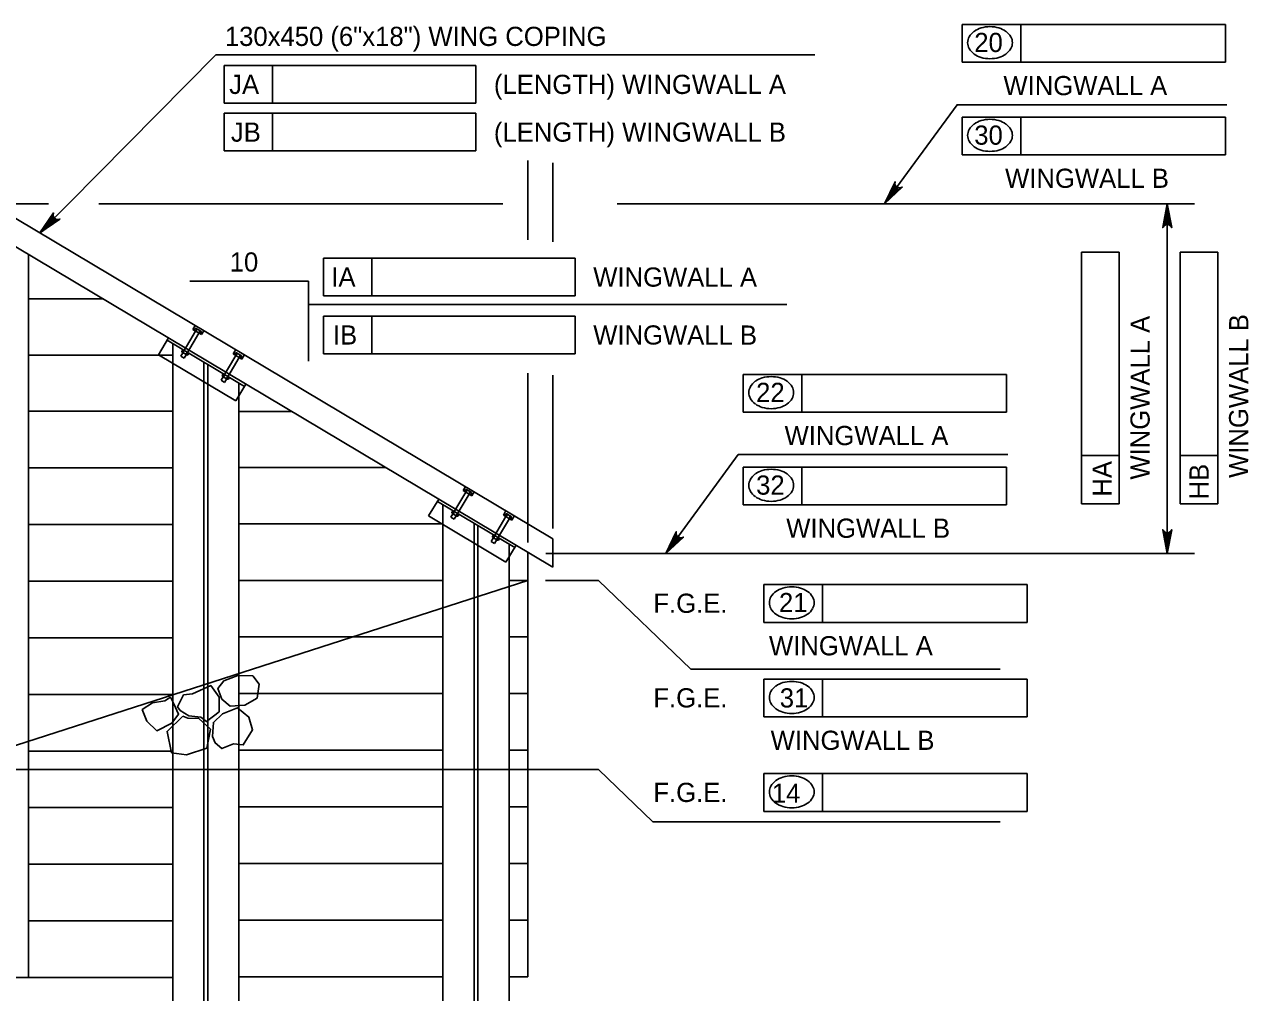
# Model space of a CAD drawing. Extents: x 635440 to 640306, y 296653 to 298484.
# Drawn here: x 639694 to 639885.5, y 297940 to 298091.4 of the extents above; entities that cross this region are included whole.
import ezdxf

# ---------------------------------------------------------------- set-up
doc = ezdxf.new("R2010")
doc.units = 0
for name, color, linetype in [('3', 7, 'Continuous'), ('4', 7, 'Continuous'), ('5', 7, 'Continuous'), ('8', 7, 'Continuous')]:
    doc.layers.add(name, color=color, linetype=linetype)

# ---------------------------------------------------------------- blocks, each defined once
blk = doc.blocks.new('ROCK')
at = {"layer": '4'}
for points in [[(2.36725, 1.088), (2.2065, 0.82625), (2.378625, 0.506625), (2.66975, 0.3095), (3.128875, 0.403375), (3.48475, 0.6775), (3.4915, 1.123375), (3.25625, 1.36725), (2.783625, 1.308375)], [(1.10175, -0.02725), (1.4015, -0.159125), (1.78825, -0.148875), (1.980875, -0.266), (2.343375, 0.09475), (2.27875, 0.5505), (1.969375, 0.883), (1.4225, 0.553625), (1.152875, 0.479), (1.0105, 0.082)], [(0.74675, 0.359875), (0.882, 0.16), (1.072875, -0.144), (0.892, -0.457375), (0.448125, -0.758625), (0.1, -0.49325), (-0.095, -0.146375), (0.202875, 0.1025), (0.579125, 0.219875)], [(2.231375, -0.71725), (2.2025, -0.266375), (2.45475, 0.037125), (2.9085, 0.28875), (3.2995, 0.047625), (3.46875, -0.344), (3.231625, -0.855), (2.92, -0.860375), (2.5765, -1.054625), (2.340375, -0.904375)], [(1.2085, -0.192875), (0.778375, -0.737625), (1.008375, -1.391375), (1.48725, -1.396875), (2.09825, -1.106625), (2.133375, -0.486375), (1.723125, -0.203375), (1.37425, -0.239875)]]:
    blk.add_lwpolyline(points, close=True, dxfattribs=at)

msp = doc.modelspace()

# ---------------------------------------------------------------- linework, layer by layer
at = {"layer": '3'}
for p, q in [((639688.73, 298063.37), (639776.66, 298010.95)), ((639688.73, 298058.94), (639776.66, 298006.52)), ((639694.61, 297979.29), (639694.61, 298055.44)), ((639706.29, 298048.47), (639694.61, 298048.47)), ((639720.36, 298043.68), (639720.72, 298044.3)), ((639714.97, 298039.72), (639716.54, 298042.36)), ((639718.44, 298039.51), (639720.76, 298043.44)), ((639718.97, 298039.2), (639721.3, 298043.13)), ((639721.7, 298042.89), (639720.36, 298043.68)), ((639720.55, 298043.56), (639720.72, 298043.84)), ((639720.94, 298043.7), (639720.78, 298043.43)), ((639720.87, 298043.86), (639721.6, 298043.43)), ((639721.42, 298043.42), (639721.26, 298043.15)), ((639721.51, 298043), (639721.66, 298043.28)), ((639721.7, 298042.89), (639722.07, 298043.5)), ((639718.77, 298040.54), (639718.61, 298040.27)), ((639718.84, 298040.14), (639719, 298040.41)), ((639726.66, 298039.86), (639727.02, 298040.48)), ((639715.03, 298039.68), (639694.61, 298039.68)), ((639714.97, 298039.72), (639727.07, 298032.51)), ((639717.21, 298038.39), (639717.21, 297985.16)), ((639718.97, 298039.2), (639718.44, 298039.51)), ((639718.67, 298040.12), (639719.39, 298039.7)), ((639719.31, 298039.85), (639719.47, 298040.13)), ((639719.72, 298039.98), (639719.56, 298039.71)), ((639724.77, 298035.74), (639727.06, 298039.61)), ((639725.3, 298035.42), (639727.6, 298039.3)), ((639728.01, 298039.06), (639726.66, 298039.86)), ((639726.85, 298039.74), (639727.02, 298040.01)), ((639727.24, 298039.87), (639727.08, 298039.61)), ((639727.17, 298040.03), (639727.9, 298039.6)), ((639727.72, 298039.59), (639727.56, 298039.33)), ((639727.81, 298039.18), (639727.96, 298039.45)), ((639728.01, 298039.06), (639728.37, 298039.68)), ((639725.1, 298036.77), (639724.94, 298036.5)), ((639725.17, 298036.36), (639725.33, 298036.63)), ((639725.3, 298035.42), (639724.77, 298035.74)), ((639725, 298036.35), (639725.72, 298035.92)), ((639725.64, 298036.08), (639725.8, 298036.35)), ((639726.05, 298036.21), (639725.89, 298035.94)), ((639727.07, 298032.51), (639728.64, 298035.15)), ((639727.54, 298033.31), (639727.54, 297989.9)), ((639717.21, 298030.89), (639694.61, 298030.89)), ((639735.81, 298030.88), (639727.54, 298030.88)), ((639727.54, 298024.61), (639727.54, 298019.92)), ((639717.21, 298022.03), (639694.61, 298022.03)), ((639750.55, 298022.09), (639727.54, 298022.09)), ((639760.7, 298014.31), (639763.03, 298018.24)), ((639761.23, 298014), (639763.56, 298017.93)), ((639762.62, 298018.48), (639762.98, 298019.1)), ((639763.97, 298017.69), (639762.62, 298018.48)), ((639762.82, 298018.37), (639762.98, 298018.64)), ((639763.2, 298018.5), (639763.05, 298018.23)), ((639763.14, 298018.66), (639763.86, 298018.23)), ((639763.68, 298018.22), (639763.52, 298017.95)), ((639763.77, 298017.81), (639763.92, 298018.08)), ((639763.97, 298017.69), (639764.33, 298018.31)), ((639757.23, 298014.52), (639758.81, 298017.16)), ((639757.23, 298014.52), (639769.33, 298007.31)), ((639761.23, 298014), (639760.7, 298014.31)), ((639761.03, 298015.34), (639760.87, 298015.07)), ((639760.93, 298014.92), (639761.65, 298014.5)), ((639761.1, 298014.94), (639761.26, 298015.21)), ((639761.57, 298014.66), (639761.73, 298014.93)), ((639761.98, 298014.78), (639761.82, 298014.51)), ((639767.03, 298010.54), (639769.33, 298014.42)), ((639767.56, 298010.22), (639769.86, 298014.1)), ((639768.92, 298014.66), (639769.28, 298015.28)), ((639770.27, 298013.86), (639768.92, 298014.66)), ((639769.12, 298014.54), (639769.28, 298014.81)), ((639769.51, 298014.67), (639769.35, 298014.41)), ((639769.44, 298014.83), (639770.16, 298014.41)), ((639769.98, 298014.39), (639769.82, 298014.13)), ((639770.07, 298013.98), (639770.22, 298014.25)), ((639770.27, 298013.86), (639770.63, 298014.48)), ((639717.21, 298013.18), (639694.61, 298013.18)), ((639759.47, 298013.3), (639727.54, 298013.3)), ((639759.47, 298013.19), (639759.47, 298000.16)), ((639767.36, 298011.57), (639767.2, 298011.3)), ((639767.56, 298010.22), (639767.03, 298010.54)), ((639767.26, 298011.15), (639767.99, 298010.72)), ((639767.43, 298011.16), (639767.59, 298011.43)), ((639767.91, 298010.88), (639768.06, 298011.15)), ((639768.31, 298011.01), (639768.15, 298010.74)), ((639769.33, 298007.31), (639770.9, 298009.95)), ((639776.66, 298010.95), (639776.66, 298006.52)), ((639769.81, 298008.11), (639769.81, 298003.54)), ((639772.76, 298008.84), (639772.76, 298004.44)), ((639772.76, 298004.44), (639681.95, 297975.21)), ((639717.21, 298004.32), (639694.61, 298004.32)), ((639759.47, 298004.44), (639727.54, 298004.44)), ((639772.76, 298004.44), (639769.81, 298004.44)), ((639772.76, 298004.44), (639772.76, 297942.43)), ((639769.81, 298003.6), (639769.81, 297930.97)), ((639759.47, 298000.16), (639759.47, 297930.69)), ((639717.21, 297995.46), (639694.61, 297995.46)), ((639745.23, 297995.58), (639727.54, 297995.58)), ((639759.47, 297995.58), (639745.23, 297995.58)), ((639772.76, 297995.58), (639769.81, 297995.58)), ((639727.54, 297989.9), (639727.54, 297930.97)), ((639759.47, 297986.72), (639727.54, 297986.72)), ((639772.76, 297986.72), (639769.81, 297986.72)), ((639717.21, 297986.6), (639694.61, 297986.6)), ((639717.21, 297985.16), (639717.21, 297930.69)), ((639694.61, 297942.31), (639694.61, 297979.29)), ((639717.21, 297977.74), (639694.61, 297977.74)), ((639759.47, 297977.86), (639727.54, 297977.86)), ((639772.76, 297977.86), (639769.81, 297977.86)), ((639717.21, 297968.88), (639694.61, 297968.88)), ((639759.47, 297969), (639727.54, 297969)), ((639772.76, 297969), (639769.81, 297969)), ((639717.21, 297960.02), (639694.61, 297960.02)), ((639759.47, 297960.14), (639727.54, 297960.14)), ((639772.76, 297960.14), (639769.81, 297960.14)), ((639717.21, 297951.16), (639694.61, 297951.16)), ((639759.47, 297951.29), (639727.54, 297951.29)), ((639772.76, 297951.29), (639769.81, 297951.29)), ((639717.21, 297942.31), (639685.01, 297942.31)), ((639759.47, 297942.43), (639727.54, 297942.43)), ((639772.76, 297942.43), (639769.81, 297942.43))]:
    msp.add_line(p, q, dxfattribs=at)
for centre, radius, start, end in [((639720.81, 298043.73), 0.139, 346.8498, 131.9461), ((639721.01, 298043.27), 0.438, 20.448, 98.348), ((639721.51, 298043.3), 0.153, 61.225, 128.111), ((639721.51, 298043.3), 0.153, 350.6849, 61.225), ((639718.74, 298040.24), 0.139, 166.9183, 312.0147), ((639719.25, 298040.29), 0.438, 200.5165, 278.4165), ((639719.46, 298039.83), 0.153, 170.7534, 237.6394), ((639719.46, 298039.83), 0.153, 237.6394, 308.1795), ((639727.11, 298039.91), 0.139, 346.8498, 131.9461), ((639727.31, 298039.44), 0.438, 20.448, 98.348), ((639727.81, 298039.47), 0.153, 61.225, 128.111), ((639727.81, 298039.47), 0.153, 350.6849, 61.225), ((639725.08, 298036.46), 0.139, 166.9183, 312.0147), ((639725.58, 298036.51), 0.438, 200.5165, 278.4165), ((639725.8, 298036.06), 0.153, 170.7534, 237.6394), ((639725.8, 298036.06), 0.153, 237.6394, 308.1795), ((639763.07, 298018.53), 0.139, 346.8498, 131.9461), ((639763.27, 298018.07), 0.438, 20.448, 98.348), ((639763.78, 298018.1), 0.153, 61.225, 128.111), ((639763.78, 298018.1), 0.153, 350.6849, 61.225), ((639761.01, 298015.04), 0.139, 166.9183, 312.0147), ((639761.51, 298015.09), 0.438, 200.5165, 278.4165), ((639761.73, 298014.63), 0.153, 170.7534, 237.6394), ((639761.73, 298014.63), 0.153, 237.6394, 308.1795), ((639769.37, 298014.71), 0.139, 346.8498, 131.9461), ((639769.57, 298014.24), 0.438, 20.448, 98.348), ((639770.08, 298014.28), 0.153, 61.225, 128.111), ((639770.08, 298014.28), 0.153, 350.6849, 61.225), ((639767.34, 298011.26), 0.139, 166.9183, 312.0147), ((639767.84, 298011.31), 0.438, 200.5165, 278.4165), ((639768.06, 298010.86), 0.153, 170.7534, 237.6394), ((639768.06, 298010.86), 0.153, 237.6394, 308.1795)]:
    msp.add_arc(centre, radius, start, end, dxfattribs=at)
at = {"layer": '4'}
for p, q in [((639840.69, 298091.41), (639881.9, 298091.41)), ((639840.69, 298085.5), (639840.69, 298091.41)), ((639849.86, 298085.5), (639849.86, 298091.41)), ((639881.9, 298091.41), (639881.9, 298085.5)), ((639696.42, 298058.79), (639723.94, 298086.65)), ((639723.94, 298086.65), (639817.63, 298086.65)), ((639725.25, 298084.99), (639764.62, 298084.99)), ((639725.25, 298084.99), (639725.25, 298079.09)), ((639732.81, 298084.99), (639732.81, 298079.09)), ((639764.62, 298084.99), (639764.62, 298079.09)), ((639881.9, 298085.5), (639840.69, 298085.5)), ((639725.25, 298079.09), (639764.62, 298079.09)), ((639725.25, 298077.53), (639764.62, 298077.53)), ((639725.25, 298077.53), (639725.25, 298071.62)), ((639732.81, 298077.53), (639732.81, 298071.62)), ((639764.62, 298077.53), (639764.62, 298071.62)), ((639840.69, 298076.91), (639881.9, 298076.91)), ((639840.69, 298071), (639840.69, 298076.91)), ((639849.86, 298071), (639849.86, 298076.91)), ((639881.9, 298076.91), (639881.9, 298071)), ((639725.25, 298071.62), (639764.62, 298071.62)), ((639881.9, 298071), (639840.69, 298071)), ((639772.76, 298057.72), (639772.76, 298070.11)), ((639776.66, 298057.39), (639776.66, 298069.78)), ((639691.77, 298063.37), (639697.77, 298063.37)), ((639705.62, 298063.37), (639768.83, 298063.37)), ((639786.75, 298063.37), (639877.04, 298063.37)), ((639872.79, 298008.62), (639872.79, 298063.37)), ((639859.38, 298016.41), (639859.38, 298055.78)), ((639859.38, 298055.78), (639865.29, 298055.78)), ((639865.29, 298016.41), (639865.29, 298055.78)), ((639874.81, 298016.41), (639874.81, 298055.78)), ((639874.81, 298055.78), (639880.71, 298055.78)), ((639880.71, 298016.41), (639880.71, 298055.78)), ((639740.79, 298054.85), (639780.16, 298054.85)), ((639740.79, 298054.85), (639740.79, 298048.95)), ((639748.35, 298054.85), (639748.35, 298048.95)), ((639780.16, 298054.85), (639780.16, 298048.95)), ((639738.44, 298051.24), (639719.86, 298051.24)), ((639738.44, 298038.71), (639738.44, 298051.24)), ((639740.79, 298048.95), (639780.16, 298048.95)), ((639813.29, 298047.59), (639738.44, 298047.59)), ((639740.79, 298045.79), (639780.16, 298045.79)), ((639740.79, 298045.79), (639740.79, 298039.88)), ((639748.35, 298045.79), (639748.35, 298039.88)), ((639780.16, 298045.79), (639780.16, 298039.88)), ((639694.61, 298043.66), (639694.61, 297993.58)), ((639740.79, 298039.88), (639780.16, 298039.88)), ((639772.76, 298010.38), (639772.76, 298036.85)), ((639776.66, 298012.54), (639776.66, 298036.52)), ((639806.45, 298036.66), (639847.66, 298036.66)), ((639806.45, 298030.75), (639806.45, 298036.66)), ((639815.62, 298030.75), (639815.62, 298036.66)), ((639847.66, 298036.66), (639847.66, 298030.75)), ((639847.66, 298030.75), (639806.45, 298030.75)), ((639859.38, 298023.97), (639865.29, 298023.97)), ((639874.81, 298023.97), (639880.71, 298023.97)), ((639806.45, 298022.16), (639847.66, 298022.16)), ((639806.45, 298016.25), (639806.45, 298022.16)), ((639815.62, 298016.25), (639815.62, 298022.16)), ((639847.66, 298022.16), (639847.66, 298016.25)), ((639847.66, 298016.25), (639806.45, 298016.25)), ((639859.38, 298016.41), (639865.29, 298016.41)), ((639874.81, 298016.41), (639880.71, 298016.41)), ((639775.59, 298008.62), (639877.04, 298008.62)), ((639783.81, 298004.44), (639775.52, 298004.44)), ((639783.81, 298004.44), (639798.23, 297990.53)), ((639809.67, 298003.78), (639850.88, 298003.78)), ((639809.67, 297997.87), (639809.67, 298003.78)), ((639818.84, 297997.87), (639818.84, 298003.78)), ((639850.88, 298003.78), (639850.88, 297997.87)), ((639850.88, 297997.87), (639809.67, 297997.87)), ((639846.67, 297990.53), (639798.23, 297990.53)), ((639809.67, 297988.98), (639850.88, 297988.98)), ((639809.67, 297983.07), (639809.67, 297988.98)), ((639818.84, 297983.07), (639818.84, 297988.98)), ((639850.88, 297988.98), (639850.88, 297983.07)), ((639850.88, 297983.07), (639809.67, 297983.07)), ((639783.81, 297974.86), (639688.23, 297974.86)), ((639783.81, 297974.86), (639792.33, 297966.64)), ((639809.67, 297974.2), (639850.88, 297974.2)), ((639809.67, 297968.29), (639809.67, 297974.2)), ((639818.84, 297968.29), (639818.84, 297974.2)), ((639850.88, 297974.2), (639850.88, 297968.29)), ((639850.88, 297968.29), (639809.67, 297968.29)), ((639846.67, 297966.64), (639792.33, 297966.64))]:
    msp.add_line(p, q, dxfattribs=at)
for points in [[(639828.56, 298063.37), (639839.9, 298078.86), (639882.09, 298078.86)], [(639828.56, 298063.37), (639830.2, 298066.8), (639830.19, 298066.45), (639830.3, 298066.18), (639830.48, 298066), (639830.71, 298065.88), (639831, 298065.86), (639831.33, 298065.97), (639828.56, 298063.37), (639831, 298065.86), (639830.71, 298065.88), (639828.56, 298063.37), (639830.48, 298066), (639830.3, 298066.18), (639828.56, 298063.37), (639830.19, 298066.45)], [(639872.79, 298063.37), (639873.49, 298059.64), (639873.29, 298059.93), (639873.04, 298060.08), (639872.79, 298060.12), (639872.54, 298060.08), (639872.29, 298059.93), (639872.09, 298059.64), (639872.79, 298063.37), (639872.29, 298059.93), (639872.54, 298060.08), (639872.79, 298063.37), (639872.79, 298060.12), (639873.04, 298060.08), (639872.79, 298063.37), (639873.29, 298059.93)], [(639696.42, 298058.79), (639698.55, 298061.93), (639698.49, 298061.59), (639698.56, 298061.31), (639698.71, 298061.1), (639698.92, 298060.95), (639699.2, 298060.88), (639699.54, 298060.95), (639696.42, 298058.79), (639699.2, 298060.88), (639698.92, 298060.95), (639696.42, 298058.79), (639698.71, 298061.1), (639698.56, 298061.31), (639696.42, 298058.79), (639698.49, 298061.59)], [(639794.32, 298008.62), (639805.66, 298024.11), (639847.85, 298024.11)], [(639794.32, 298008.62), (639795.96, 298012.04), (639795.95, 298011.69), (639796.07, 298011.43), (639796.24, 298011.25), (639796.47, 298011.13), (639796.76, 298011.11), (639797.09, 298011.22), (639794.32, 298008.62), (639796.76, 298011.11), (639796.47, 298011.13), (639794.32, 298008.62), (639796.24, 298011.25), (639796.07, 298011.43), (639794.32, 298008.62), (639795.95, 298011.69)], [(639872.79, 298008.62), (639872.09, 298012.35), (639872.29, 298012.07), (639872.54, 298011.92), (639872.79, 298011.87), (639873.04, 298011.92), (639873.29, 298012.07), (639873.49, 298012.35), (639872.79, 298008.62), (639873.29, 298012.07), (639873.04, 298011.92), (639872.79, 298008.62), (639872.79, 298011.87), (639872.54, 298011.92), (639872.79, 298008.62), (639872.29, 298012.07)]]:
    msp.add_lwpolyline(points, dxfattribs=at)
for points in [[(639828.56, 298063.37), (639830.5, 298065.61), (639830.11, 298065.9)], [(639872.31, 298060.54), (639873.26, 298060.54), (639872.79, 298063.37)], [(639698.75, 298060.47), (639698.08, 298061.14), (639696.43, 298058.79)], [(639794.32, 298008.62), (639796.27, 298010.86), (639795.87, 298011.15)], [(639872.31, 298011.46), (639873.26, 298011.46), (639872.79, 298008.62)]]:
    msp.add_lwpolyline(points, close=True, dxfattribs=at)
for centre, radius, start, end in [((639844.19, 298088.1), 2.76, 125.6316, 149.9767), ((639844.72, 298087.36), 3.66, 106.5358, 125.6316), ((639845.06, 298086.2), 4.87, 90, 106.5358), ((639845.06, 298086.2), 4.87, 73.4642, 90), ((639845.41, 298087.36), 3.66, 54.3684, 73.4642), ((639845.93, 298088.1), 2.76, 30.0233, 54.3684), ((639843.39, 298088.56), 1.83, 149.9767, 180), ((639843.39, 298088.56), 1.83, 180, 210.0233), ((639846.74, 298088.56), 1.83, 0, 30.0233), ((639846.74, 298088.56), 1.83, 329.9767, 0), ((639844.19, 298089.03), 2.76, 210.0233, 234.3684), ((639844.72, 298089.76), 3.66, 234.3684, 253.4642), ((639845.06, 298090.92), 4.87, 253.4642, 270), ((639845.06, 298090.92), 4.87, 270, 286.5358), ((639845.41, 298089.76), 3.66, 286.5358, 305.6316), ((639845.93, 298089.03), 2.76, 305.6316, 329.9767), ((639843.39, 298074.06), 1.83, 149.9767, 180), ((639844.19, 298073.6), 2.76, 125.6316, 149.9767), ((639844.72, 298072.86), 3.66, 106.5358, 125.6316), ((639845.06, 298071.7), 4.87, 90, 106.5358), ((639845.06, 298071.7), 4.87, 73.4642, 90), ((639845.41, 298072.86), 3.66, 54.3684, 73.4642), ((639845.93, 298073.6), 2.76, 30.0233, 54.3684), ((639846.74, 298074.06), 1.83, 0, 30.0233), ((639843.39, 298074.06), 1.83, 180, 210.0233), ((639844.19, 298074.53), 2.76, 210.0233, 234.3684), ((639845.93, 298074.53), 2.76, 305.6316, 329.9767), ((639846.74, 298074.06), 1.83, 329.9767, 0), ((639844.72, 298075.26), 3.66, 234.3684, 253.4642), ((639845.06, 298076.42), 4.87, 253.4642, 270), ((639845.06, 298076.42), 4.87, 270, 286.5358), ((639845.41, 298075.26), 3.66, 286.5358, 305.6316), ((639809.15, 298033.81), 1.83, 149.9767, 180), ((639809.95, 298033.35), 2.76, 125.6316, 149.9767), ((639810.48, 298032.61), 3.66, 106.5358, 125.6316), ((639810.82, 298031.45), 4.87, 90, 106.5358), ((639810.82, 298031.45), 4.87, 73.4642, 90), ((639811.17, 298032.61), 3.66, 54.3684, 73.4642), ((639811.7, 298033.35), 2.76, 30.0233, 54.3684), ((639812.5, 298033.81), 1.83, 0, 30.0233), ((639809.15, 298033.81), 1.83, 180, 210.0233), ((639809.95, 298034.28), 2.76, 210.0233, 234.3684), ((639811.7, 298034.28), 2.76, 305.6316, 329.9767), ((639812.5, 298033.81), 1.83, 329.9767, 0), ((639810.48, 298035.01), 3.66, 234.3684, 253.4642), ((639810.82, 298036.17), 4.87, 253.4642, 270), ((639810.82, 298036.17), 4.87, 270, 286.5358), ((639811.17, 298035.01), 3.66, 286.5358, 305.6316), ((639810.48, 298018.11), 3.66, 106.5358, 125.6316), ((639810.82, 298016.95), 4.87, 90, 106.5358), ((639810.82, 298016.95), 4.87, 73.4642, 90), ((639811.17, 298018.11), 3.66, 54.3684, 73.4642), ((639809.15, 298019.31), 1.83, 149.9767, 180), ((639809.15, 298019.31), 1.83, 180, 210.0233), ((639809.95, 298018.85), 2.76, 125.6316, 149.9767), ((639811.7, 298018.85), 2.76, 30.0233, 54.3684), ((639812.5, 298019.31), 1.83, 0, 30.0233), ((639812.5, 298019.31), 1.83, 329.9767, 0), ((639809.95, 298019.78), 2.76, 210.0233, 234.3684), ((639810.48, 298020.51), 3.66, 234.3684, 253.4642), ((639811.17, 298020.51), 3.66, 286.5358, 305.6316), ((639811.7, 298019.78), 2.76, 305.6316, 329.9767), ((639810.82, 298021.67), 4.87, 253.4642, 270), ((639810.82, 298021.67), 4.87, 270, 286.5358), ((639813.18, 298000.46), 2.76, 125.6316, 149.9767), ((639813.7, 297999.73), 3.66, 106.5358, 125.6316), ((639814.05, 297998.57), 4.87, 90, 106.5358), ((639814.05, 297998.57), 4.87, 73.4642, 90), ((639814.39, 297999.73), 3.66, 54.3684, 73.4642), ((639814.92, 298000.46), 2.76, 30.0233, 54.3684), ((639812.37, 298000.93), 1.83, 149.9767, 180), ((639812.37, 298000.93), 1.83, 180, 210.0233), ((639815.72, 298000.93), 1.83, 0, 30.0233), ((639815.72, 298000.93), 1.83, 329.9767, 0), ((639813.18, 298001.39), 2.76, 210.0233, 234.3684), ((639813.7, 298002.13), 3.66, 234.3684, 253.4642), ((639814.05, 298003.29), 4.87, 253.4642, 270), ((639814.05, 298003.29), 4.87, 270, 286.5358), ((639814.39, 298002.13), 3.66, 286.5358, 305.6316), ((639814.92, 298001.39), 2.76, 305.6316, 329.9767), ((639814.05, 297983.77), 4.87, 90, 106.5358), ((639814.05, 297983.77), 4.87, 73.4642, 90), ((639812.37, 297986.13), 1.83, 149.9767, 180), ((639813.18, 297985.67), 2.76, 125.6316, 149.9767), ((639813.7, 297984.93), 3.66, 106.5358, 125.6316), ((639814.39, 297984.93), 3.66, 54.3684, 73.4642), ((639814.92, 297985.67), 2.76, 30.0233, 54.3684), ((639815.72, 297986.13), 1.83, 0, 30.0233), ((639812.37, 297986.13), 1.83, 180, 210.0233), ((639813.18, 297986.6), 2.76, 210.0233, 234.3684), ((639814.92, 297986.6), 2.76, 305.6316, 329.9767), ((639815.72, 297986.13), 1.83, 329.9767, 0), ((639813.7, 297987.33), 3.66, 234.3684, 253.4642), ((639814.05, 297988.49), 4.87, 253.4642, 270), ((639814.05, 297988.49), 4.87, 270, 286.5358), ((639814.39, 297987.33), 3.66, 286.5358, 305.6316), ((639813.7, 297970.15), 3.66, 106.5358, 125.6316), ((639814.05, 297968.99), 4.87, 90, 106.5358), ((639814.05, 297968.99), 4.87, 73.4642, 90), ((639814.39, 297970.15), 3.66, 54.3684, 73.4642), ((639812.37, 297971.35), 1.83, 149.9767, 180), ((639812.37, 297971.35), 1.83, 180, 210.0233), ((639813.18, 297970.88), 2.76, 125.6316, 149.9767), ((639814.92, 297970.88), 2.76, 30.0233, 54.3684), ((639815.72, 297971.35), 1.83, 0, 30.0233), ((639815.72, 297971.35), 1.83, 329.9767, 0), ((639813.18, 297971.81), 2.76, 210.0233, 234.3684), ((639813.7, 297972.55), 3.66, 234.3684, 253.4642), ((639814.39, 297972.55), 3.66, 286.5358, 305.6316), ((639814.92, 297971.81), 2.76, 305.6316, 329.9767), ((639814.05, 297973.71), 4.87, 253.4642, 270), ((639814.05, 297973.71), 4.87, 270, 286.5358)]:
    msp.add_arc(centre, radius, start, end, dxfattribs=at)
at = {"layer": '8'}
for p, q in [((639716.33, 298042), (639728.42, 298034.79)), ((639717.21, 298041.47), (639717.21, 298038.39)), ((639717.21, 298039.68), (639715.03, 298039.68)), ((639722.08, 298038.57), (639722.08, 297930.68)), ((639722.67, 298038.22), (639722.67, 297930.31)), ((639727.54, 298035.31), (639727.54, 298033.31)), ((639758.59, 298016.8), (639770.69, 298009.59)), ((639759.47, 298016.27), (639759.47, 298013.19)), ((639764.34, 298013.37), (639764.34, 297930.68)), ((639764.93, 298013.02), (639764.93, 297930.31)), ((639769.81, 298010.11), (639769.81, 298008.11))]:
    msp.add_line(p, q, dxfattribs=at)

# ---------------------------------------------------------------- block references
at = {"layer": '4', "xscale": 4.921475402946, "yscale": 4.921475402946, "rotation": -7.300632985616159}
msp.add_blockref('ROCK', (639712.97, 297984.89), dxfattribs=at)

# ---------------------------------------------------------------- texts
at = {"layer": '4'}
for s, height, p in [('20', 3, (639842.6, 298087.1)), ('JA', 3, (639726.03, 298080.54)), ('(LENGTH) WINGWALL A', 3.0001, (639767.44, 298080.54)), ('WINGWALL A', 3, (639847.16, 298080.35)), ('JB', 3, (639726.29, 298073.07)), ('(LENGTH) WINGWALL B', 3.0001, (639767.44, 298073.07)), ('30', 3, (639842.6, 298072.6)), ('WINGWALL B', 3, (639847.42, 298065.85)), ('10', 3, (639726.11, 298052.75)), ('22', 3, (639808.47, 298032.35)), ('WINGWALL A', 3, (639812.92, 298025.6)), ('32', 3, (639808.47, 298017.85)), ('WINGWALL B', 3, (639813.18, 298011.1)), ('F.G.E.', 3, (639792.39, 297999.36)), ('21', 3, (639812.04, 297999.47)), ('WINGWALL A', 3, (639810.48, 297992.71)), ('F.G.E.', 3, (639792.39, 297984.56)), ('31', 3, (639812.17, 297984.55)), ('WINGWALL B', 3, (639810.74, 297977.92)), ('F.G.E.', 3, (639792.39, 297969.77)), ('14', 3, (639810.93, 297969.64))]:
    msp.add_text(s, height=height, dxfattribs=at).set_placement(p)
for s, rotation, p in [('IA', 359.9382, (639742, 298050.4)), ('WINGWALL A', 359.9382, (639782.98, 298050.4)), ('IB', 359.9382, (639742.26, 298041.34)), ('WINGWALL B', 359.9382, (639782.98, 298041.34)), ('WINGWALL A', 89.9382, (639870.03, 298020.2)), ('WINGWALL B', 89.9382, (639885.45, 298020.46)), ('HA', 89.9382, (639864.11, 298017.54)), ('HB', 89.9382, (639879.26, 298017.1))]:
    msp.add_text(s, height=3, rotation=rotation, dxfattribs=at).set_placement(p)
at = {"layer": '5'}
msp.add_text('130x450 (6"x18") WING COPING', height=3.0001, dxfattribs=at).set_placement((639725.35, 298088.05))

doc.saveas('drawing.dxf')
